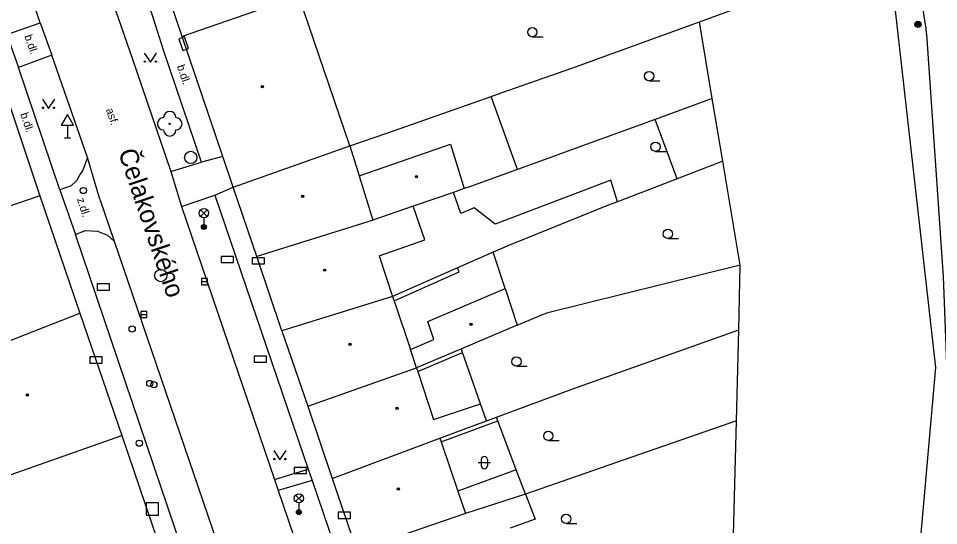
# Model space of a CAD drawing. Extents: x -596229 to -595156, y -1161237 to -1159376.
# Drawn here: x -596010.8 to -595936.1, y -1161130.8 to -1161089.7 of the extents above; entities that cross this region are included whole.
import ezdxf

# ---------------------------------------------------------------- set-up
doc = ezdxf.new("R2010")
doc.units = 0
for name, color, linetype in [('DOP - kresba z DSPS bez souradnic', 7, 'Continuous'), ('DOP - rozhrani ploch obecne', 7, 'Continuous'), ('Level 22', 7, 'Continuous'), ('Level 24', 7, 'Continuous'), ('Level 25', 7, 'Continuous'), ('Level 26', 7, 'Continuous'), ('Level 27', 7, 'Continuous'), ('Level 28', 7, 'Continuous'), ('Level 33', 7, 'Continuous'), ('Level 34', 7, 'Continuous'), ('Level 36', 7, 'Continuous'), ('Level 39', 7, 'Continuous'), ('Nazvy ulic', 7, 'Continuous'), ('TM - budovy zdene_ betonove - VP', 7, 'Continuous'), ('TM - chodniky - VP', 7, 'Continuous'), ('TM - horni hrana svahu', 7, 'Continuous'), ('TM - komunikace - VP', 7, 'Continuous'), ('TM - letecke snimky - pomocna linie', 7, 'Continuous'), ('TM - plot nerozliseny - VP', 7, 'Continuous'), ('TM - plot zdeny_ ohradni zed - VP', 7, 'Continuous'), ('TM - popis povrchu', 7, 'Continuous'), ('TM - rozhrani mezi zpev. plochami mezi sebou - VP', 7, 'Continuous')]:
    doc.layers.add(name, color=color, linetype=linetype)

msp = doc.modelspace()

# ---------------------------------------------------------------- linework, layer by layer
at = {"layer": 'DOP - kresba z DSPS bez souradnic'}
for points in [[(-595980.3, -1161112.59), (-595975.02, -1161110.22)], [(-595975.02, -1161110.22), (-595975.16, -1161109.91)], [(-595978.38, -1161118.31), (-595974.74, -1161116.76)], [(-595976.48, -1161124), (-595971.87, -1161122.3)], [(-595970.38, -1161126.27), (-595975.12, -1161128)]]:
    msp.add_lwpolyline(points, dxfattribs=at)
at = {"layer": 'DOP - rozhrani ploch obecne'}
for points in [[(-595965.88, -1161093.72), (-595955.52, -1161089.95)], [(-595971.6, -1161095.72), (-595965.88, -1161093.72)], [(-595973.35, -1161096.34), (-595972.41, -1161096.01)], [(-595972.41, -1161096.01), (-595971.6, -1161095.72)], [(-595980.88, -1161098.98), (-595973.35, -1161096.34)], [(-595954.47, -1161096.17), (-595959.11, -1161097.86)], [(-595959.11, -1161097.86), (-595965.02, -1161100.02)], [(-595983.88, -1161100.02), (-595980.88, -1161098.98)], [(-595965.02, -1161100.02), (-595969.02, -1161101.47)], [(-595953.61, -1161101.24), (-595957.32, -1161102.67)], [(-595970.28, -1161101.92), (-595974.1, -1161103.3)], [(-595969.02, -1161101.47), (-595970.28, -1161101.92)], [(-595957.32, -1161102.67), (-595962.18, -1161104.54)], [(-595974.1, -1161103.3), (-595974.6, -1161103.47)], [(-595962.84, -1161104.79), (-595970.93, -1161108.05)], [(-595962.18, -1161104.54), (-595962.84, -1161104.79)], [(-595970.93, -1161108.05), (-595972.27, -1161108.64)], [(-595972.27, -1161108.64), (-595975.16, -1161109.91)], [(-595975.16, -1161109.91), (-595980.42, -1161112.22)], [(-595952.2, -1161109.68), (-595967.92, -1161113.59)], [(-595970.3, -1161114.55), (-595968.18, -1161113.65)], [(-595968.18, -1161113.65), (-595967.92, -1161113.59)], [(-595965.8, -1161119.72), (-595952.33, -1161114.93)], [(-595974.74, -1161116.76), (-595974.84, -1161116.48)], [(-595973.28, -1161120.93), (-595974.74, -1161116.76)], [(-595971.98, -1161122.02), (-595965.8, -1161119.72)], [(-595972.79, -1161122.32), (-595971.98, -1161122.02)], [(-595971.87, -1161122.3), (-595971.98, -1161122.02)], [(-595970.38, -1161126.27), (-595971.87, -1161122.3)], [(-595952.51, -1161122.32), (-595963.57, -1161126.15)], [(-595969.63, -1161128.25), (-595970.38, -1161126.27)], [(-595963.57, -1161126.15), (-595969.63, -1161128.25)]]:
    msp.add_lwpolyline(points, dxfattribs=at)
at = {"layer": 'Level 22'}
msp.add_circle((-595998.51, -1161098.22), 0.05, dxfattribs=at)
for centre, start, end in [((-595998.51, -1161097.72), 0, 180), ((-595999.01, -1161098.22), 90, 270), ((-595998.01, -1161098.22), 270, 90), ((-595998.51, -1161098.72), 180, 0)]:
    msp.add_arc(centre, 0.5, start, end, dxfattribs=at)
at = {"layer": 'Level 24'}
for points in [[(-595997.781, -1161091.329), (-595997.46, -1161092.275), (-595996.987, -1161092.115), (-595997.308, -1161091.168)], [(-595994.338, -1161109.479), (-595993.338, -1161109.479), (-595993.338, -1161108.979), (-595994.338, -1161108.979)], [(-595991.808, -1161109.579), (-595990.808, -1161109.579), (-595990.808, -1161109.079), (-595991.808, -1161109.079)], [(-596004.398, -1161111.709), (-596003.398, -1161111.709), (-596003.398, -1161111.209), (-596004.398, -1161111.209)], [(-595991.648, -1161117.559), (-595990.648, -1161117.559), (-595990.648, -1161117.059), (-595991.648, -1161117.059)], [(-596004.988, -1161117.619), (-596003.988, -1161117.619), (-596003.988, -1161117.119), (-596004.988, -1161117.119)], [(-595988.418, -1161126.589), (-595987.418, -1161126.589), (-595987.418, -1161126.089), (-595988.418, -1161126.089)], [(-595984.828, -1161130.219), (-595983.828, -1161130.219), (-595983.828, -1161129.719), (-595984.828, -1161129.719)]]:
    msp.add_lwpolyline(points, close=True, dxfattribs=at)
at = {"layer": 'Level 25'}
for radius in [0.25, 0.2, 0.15, 0.1, 0.05]:
    msp.add_circle((-595937.78, -1161090.15), radius, dxfattribs=at)
at = {"layer": 'Level 26'}
msp.add_lwpolyline([(-596000.43, -1161129.97), (-595999.43, -1161129.97), (-595999.43, -1161128.97), (-596000.43, -1161128.97)], close=True, dxfattribs=at)
at = {"layer": 'Level 27'}
for p, q in [((-595995.94, -1161111.02), (-595995.44, -1161111.02)), ((-596000.87, -1161113.68), (-596000.37, -1161113.68))]:
    msp.add_line(p, q, dxfattribs=at)
for points in [[(-595995.94, -1161111.27), (-595995.44, -1161111.27), (-595995.44, -1161110.77), (-595995.94, -1161110.77)], [(-596000.87, -1161113.93), (-596000.37, -1161113.93), (-596000.37, -1161113.43), (-596000.87, -1161113.43)]]:
    msp.add_lwpolyline(points, close=True, dxfattribs=at)
for centre in [(-595996.81, -1161100.95), (-595999.24, -1161110.53)]:
    msp.add_circle(centre, 0.5, dxfattribs=at)
at = {"layer": 'Level 28'}
for centre in [(-596005.53, -1161103.63), (-596001.56, -1161114.86), (-596000.13, -1161119.28), (-595999.8, -1161119.38), (-596000.98, -1161124.12)]:
    msp.add_circle(centre, 0.25, dxfattribs=at)
at = {"layer": 'Level 33'}
for p, q in [((-595996.005, -1161105.73), (-595995.475, -1161105.2)), ((-595996.005, -1161105.2), (-595995.475, -1161105.73)), ((-595995.74, -1161105.84), (-595995.74, -1161106.59)), ((-595988.295, -1161128.86), (-595987.765, -1161128.33)), ((-595988.295, -1161128.33), (-595987.765, -1161128.86)), ((-595988.03, -1161128.97), (-595988.03, -1161129.72))]:
    msp.add_line(p, q, dxfattribs=at)
for centre, radius in [((-595995.74, -1161105.465), 0.375), ((-595995.74, -1161106.59), 0.2), ((-595995.74, -1161106.59), 0.145), ((-595995.74, -1161106.59), 0.0876), ((-595988.03, -1161128.595), 0.375), ((-595988.03, -1161129.72), 0.2), ((-595988.03, -1161129.72), 0.145), ((-595988.03, -1161129.72), 0.0876)]:
    msp.add_circle(centre, radius, dxfattribs=at)
at = {"layer": 'Level 34'}
for p, q in [((-596006.81, -1161098.342), (-596006.81, -1161099.36)), ((-596007.06, -1161099.36), (-596006.56, -1161099.36))]:
    msp.add_line(p, q, dxfattribs=at)
msp.add_lwpolyline([(-596007.31, -1161098.342), (-596006.31, -1161098.342), (-596006.81, -1161097.476)], close=True, dxfattribs=at)
at = {"layer": 'Level 36'}
for p, q in [((-595969.08, -1161091.165), (-595968.205, -1161091.165)), ((-595959.6, -1161094.735), (-595958.725, -1161094.735)), ((-595959.09, -1161100.455), (-595958.215, -1161100.455)), ((-595958.08, -1161107.525), (-595957.205, -1161107.525)), ((-595970.37, -1161117.875), (-595969.495, -1161117.875)), ((-595967.78, -1161123.905), (-595966.905, -1161123.905)), ((-595973.476, -1161125.696), (-595972.476, -1161125.696)), ((-595973.226, -1161125.446), (-595973.226, -1161125.946)), ((-595972.726, -1161125.446), (-595972.726, -1161125.946)), ((-595966.34, -1161130.635), (-595965.465, -1161130.635))]:
    msp.add_line(p, q, dxfattribs=at)
for points in [[(-596000.58, -1161092.48), (-596000.08, -1161093.23), (-595999.58, -1161092.48)], [(-596008.85, -1161096.22), (-596008.35, -1161096.97), (-596007.85, -1161096.22)], [(-595990.07, -1161124.71), (-595989.57, -1161125.46), (-595989.07, -1161124.71)]]:
    msp.add_lwpolyline(points, dxfattribs=at)
for centre, radius in [((-595969.08, -1161090.79), 0.375), ((-596000.53, -1161093.18), 0.05), ((-595999.631, -1161093.18), 0.05), ((-595959.6, -1161094.36), 0.375), ((-596008.8, -1161096.92), 0.05), ((-596007.901, -1161096.92), 0.05), ((-595959.09, -1161100.08), 0.375), ((-595958.08, -1161107.15), 0.375), ((-595970.37, -1161117.5), 0.375), ((-595967.78, -1161123.53), 0.375), ((-595990.02, -1161125.41), 0.05), ((-595989.121, -1161125.41), 0.05), ((-595966.34, -1161130.26), 0.375)]:
    msp.add_circle(centre, radius, dxfattribs=at)
for centre, start, end in [((-595972.976, -1161125.446), 0, 180), ((-595972.976, -1161125.946), 180, 0)]:
    msp.add_arc(centre, 0.25, start, end, dxfattribs=at)
at = {"layer": 'Level 39'}
for centre, radius in [((-595991, -1161095.21), 0.09), ((-595991, -1161095.21), 0.0398), ((-595978.48, -1161102.51), 0.09), ((-595978.48, -1161102.51), 0.0398), ((-595987.73, -1161104.1), 0.09), ((-595987.73, -1161104.1), 0.0398), ((-595985.93, -1161110.09), 0.09), ((-595985.93, -1161110.09), 0.0398), ((-595974.06, -1161114.48), 0.09), ((-595974.06, -1161114.48), 0.0398), ((-595983.88, -1161116.1), 0.09), ((-595983.88, -1161116.1), 0.0398), ((-596010.06, -1161120.21), 0.09), ((-596010.06, -1161120.21), 0.0398), ((-595980.06, -1161121.3), 0.09), ((-595980.06, -1161121.3), 0.0398), ((-595979.95, -1161127.84), 0.09), ((-595979.95, -1161127.84), 0.0398)]:
    msp.add_circle(centre, radius, dxfattribs=at)
at = {"layer": 'TM - budovy zdene_ betonove - VP'}
for points in [[(-595997.5, -1161091.14), (-595999.43, -1161085.47)], [(-595988.02, -1161087.84), (-595997.5, -1161091.14)], [(-595983.88, -1161100.02), (-595988.02, -1161087.84)], [(-596013.84, -1161089.8), (-596009.05, -1161104.07)], [(-595994.2, -1161100.86), (-595997.5, -1161091.14)], [(-595983.14, -1161102.43), (-595975.71, -1161099.88)], [(-595975.71, -1161099.88), (-595974.6, -1161103.47)], [(-595993.35, -1161103.37), (-595983.88, -1161100.02)], [(-595983.88, -1161100.02), (-595983.14, -1161102.43)], [(-595993.35, -1161103.37), (-595994.2, -1161100.86)], [(-595983.14, -1161102.43), (-595982.02, -1161106.03)], [(-595991.44, -1161108.98), (-595993.35, -1161103.37)], [(-595974.6, -1161103.47), (-595975.49, -1161103.78)], [(-596009.05, -1161104.07), (-596017.85, -1161107.05)], [(-596009.05, -1161104.07), (-596005.8, -1161113.57)], [(-595975.49, -1161103.78), (-595978.76, -1161104.9)], [(-595978.76, -1161104.9), (-595982.02, -1161106.03)], [(-595977.8, -1161107.63), (-595978.76, -1161104.9)], [(-595982.44, -1161106.17), (-595991.44, -1161108.98)], [(-595982.02, -1161106.03), (-595982.44, -1161106.17)], [(-595981.52, -1161108.92), (-595977.8, -1161107.63)], [(-595989.4, -1161115), (-595991.44, -1161108.98)], [(-595981.52, -1161108.92), (-595980.42, -1161112.22)], [(-595977.57, -1161114.25), (-595971.29, -1161111.58)], [(-595971.29, -1161111.58), (-595970.3, -1161114.55)], [(-595980.42, -1161112.22), (-595989.4, -1161115)], [(-595980.42, -1161112.22), (-595980.3, -1161112.59)], [(-595980.3, -1161112.59), (-595978.98, -1161116.52)], [(-596017.54, -1161118.17), (-596005.8, -1161113.57)], [(-596005.8, -1161113.57), (-596002.41, -1161123.49)], [(-595977.08, -1161115.71), (-595977.57, -1161114.25)], [(-595970.3, -1161114.55), (-595974.84, -1161116.48)], [(-595989.4, -1161115), (-595987.31, -1161121.11)], [(-595978.98, -1161116.52), (-595977.08, -1161115.71)], [(-595978.48, -1161118.02), (-595978.98, -1161116.52)], [(-595974.84, -1161116.48), (-595978.48, -1161118.02)], [(-595987.31, -1161121.11), (-595978.48, -1161118.02)], [(-595978.48, -1161118.02), (-595978.38, -1161118.31)], [(-595978.38, -1161118.31), (-595977.09, -1161122.2)], [(-595987.31, -1161121.11), (-595985.32, -1161126.99)], [(-595977.09, -1161122.2), (-595973.28, -1161120.93)], [(-595972.79, -1161122.32), (-595973.28, -1161120.93)], [(-595976.58, -1161123.72), (-595972.79, -1161122.32)], [(-596013.33, -1161127.34), (-596002.41, -1161123.49)], [(-595985.32, -1161126.99), (-595976.58, -1161123.72)], [(-595976.58, -1161123.72), (-595976.48, -1161124)], [(-595976.48, -1161124), (-595975.12, -1161128)], [(-595985.32, -1161126.99), (-595983.32, -1161132.85)], [(-595975.12, -1161128), (-595974.5, -1161129.83)], [(-595969.63, -1161128.25), (-595974.5, -1161129.83)], [(-595969.63, -1161128.25), (-595968.86, -1161130.27)], [(-595974.5, -1161129.83), (-595983.32, -1161132.85)], [(-595968.86, -1161130.27), (-595970.89, -1161131)]]:
    msp.add_lwpolyline(points, dxfattribs=at)
at = {"layer": 'TM - chodniky - VP'}
for points in [[(-595995.92, -1161101.32), (-595999.02, -1161092.24), (-595999.85, -1161089.59), (-596003.74, -1161078.21), (-596005.8, -1161071.98)], [(-596011.72, -1161090.98), (-596009.02, -1161090.02)], [(-596008.08, -1161092.65), (-596010.78, -1161093.65)], [(-596007.42, -1161103.58), (-596010.78, -1161093.65)], [(-596005.18, -1161100.96), (-596005.57, -1161101.99), (-596005.78, -1161102.3), (-596006.07, -1161102.85)], [(-595998.43, -1161102.1), (-595995.92, -1161101.32)], [(-596006.07, -1161102.85), (-596006.5, -1161103.25), (-596007.42, -1161103.58)], [(-595997.55, -1161104.92), (-595994.86, -1161104)], [(-595994.86, -1161104), (-595987.27, -1161126.23)], [(-596006.15, -1161107.19), (-596005.38, -1161106.87), (-596004.38, -1161106.94), (-596003.56, -1161107.26), (-596003.02, -1161107.74)], [(-595991.73, -1161149.74), (-596006.15, -1161107.19)], [(-595990.01, -1161127.07), (-595987.27, -1161126.23)], [(-595986.96, -1161127.14), (-595989.7, -1161127.97)], [(-595986.96, -1161127.14), (-595980.54, -1161145.96)]]:
    msp.add_lwpolyline(points, dxfattribs=at)
at = {"layer": 'TM - horni hrana svahu'}
msp.add_lwpolyline([(-595938.11, -1161151.34), (-595939.09, -1161149.18), (-595936.32, -1161117.99), (-595941.25, -1161074.4)], dxfattribs=at)
at = {"layer": 'TM - komunikace - VP'}
for points in [[(-596008.42, -1161072.88), (-596007.05, -1161076.89), (-596005.1, -1161082.69), (-596001.56, -1161092.89), (-595998.43, -1161102.1)], [(-596009.02, -1161090.02), (-596012.58, -1161079.42)], [(-596009.02, -1161090.02), (-596008.08, -1161092.65)], [(-596005.18, -1161100.96), (-596008.08, -1161092.65)], [(-596004.18, -1161104.32), (-596005.18, -1161100.96)], [(-595998.43, -1161102.1), (-595997.55, -1161104.92)], [(-596004.18, -1161104.32), (-596003.02, -1161107.74)], [(-595997.55, -1161104.92), (-595990.01, -1161127.07)], [(-596003.02, -1161107.74), (-595988.97, -1161148.82)], [(-595990.01, -1161127.07), (-595989.7, -1161127.97)], [(-595989.7, -1161127.97), (-595983.25, -1161146.92)]]:
    msp.add_lwpolyline(points, dxfattribs=at)
at = {"layer": 'TM - letecke snimky - pomocna linie'}
for points in [[(-595935.28, -1161154.01), (-595934.88, -1161132.37), (-595935.7, -1161110.63), (-595937.07, -1161090.96), (-595937.08, -1161090.83), (-595937.12, -1161090.49), (-595939.22, -1161077.22), (-595939.35, -1161076.39), (-595939.84, -1161073.28), (-595940.17, -1161071.16), (-595940.39, -1161069.81), (-595943.41, -1161053.91), (-595953.2, -1161016.05), (-595958.91, -1160998.02), (-595966.66, -1160975.62), (-595989.01, -1160911.5)], [(-595970.28, -1161101.92), (-595972.41, -1161096.01)], [(-595957.32, -1161102.67), (-595959.11, -1161097.86)], [(-595962.18, -1161104.54), (-595962.7, -1161102.79), (-595972.09, -1161106.36), (-595973.81, -1161105.04), (-595974.87, -1161105.5), (-595975.49, -1161103.78)], [(-595971.29, -1161111.58), (-595972.27, -1161108.64)]]:
    msp.add_lwpolyline(points, dxfattribs=at)
at = {"layer": 'TM - plot nerozliseny - VP'}
for points in [[(-595955.52, -1161089.95), (-595951.6, -1161088.53)], [(-595954.47, -1161096.17), (-595955.52, -1161089.95)], [(-595953.61, -1161101.24), (-595954.47, -1161096.17)], [(-595952.2, -1161109.68), (-595953.61, -1161101.24)], [(-595952.33, -1161114.93), (-595952.2, -1161109.68)], [(-595952.51, -1161122.32), (-595952.33, -1161114.93)], [(-595952.75, -1161131.57), (-595952.51, -1161122.32)]]:
    msp.add_lwpolyline(points, dxfattribs=at)
at = {"layer": 'TM - plot zdeny_ ohradni zed - VP'}
msp.add_lwpolyline([(-596002.41, -1161123.49), (-595999.52, -1161131.94)], dxfattribs=at)
at = {"layer": 'TM - rozhrani mezi zpev. plochami mezi sebou - VP'}
for points in [[(-596011.72, -1161090.98), (-596010.78, -1161093.65)], [(-595994.2, -1161100.86), (-595995.92, -1161101.32)], [(-596007.42, -1161103.58), (-596006.15, -1161107.19)], [(-595994.86, -1161104), (-595993.35, -1161103.37)], [(-595987.27, -1161126.23), (-595986.96, -1161127.14)]]:
    msp.add_lwpolyline(points, dxfattribs=at)

# ---------------------------------------------------------------- texts
at = {"layer": 'Nazvy ulic'}
msp.add_text('Čelakovského', height=1.5, rotation=288.63443, dxfattribs=at).set_placement((-596002.707, -1161100.508))
at = {"layer": 'TM - popis povrchu'}
for s, rotation, p in [('b.dl.', 288.5553, (-596010.32, -1161091.11)), ('b.dl.', 288.85043, (-595997.94, -1161093.55)), ('b.dl.', 288.5553, (-596010.65, -1161097.43)), ('asf.', 288.88607, (-596003.7, -1161097.07)), ('z.dl.', 287.9125, (-596006.05, -1161104.33))]:
    msp.add_text(s, height=0.65, rotation=rotation, dxfattribs=at).set_placement(p)

doc.saveas('drawing.dxf')
